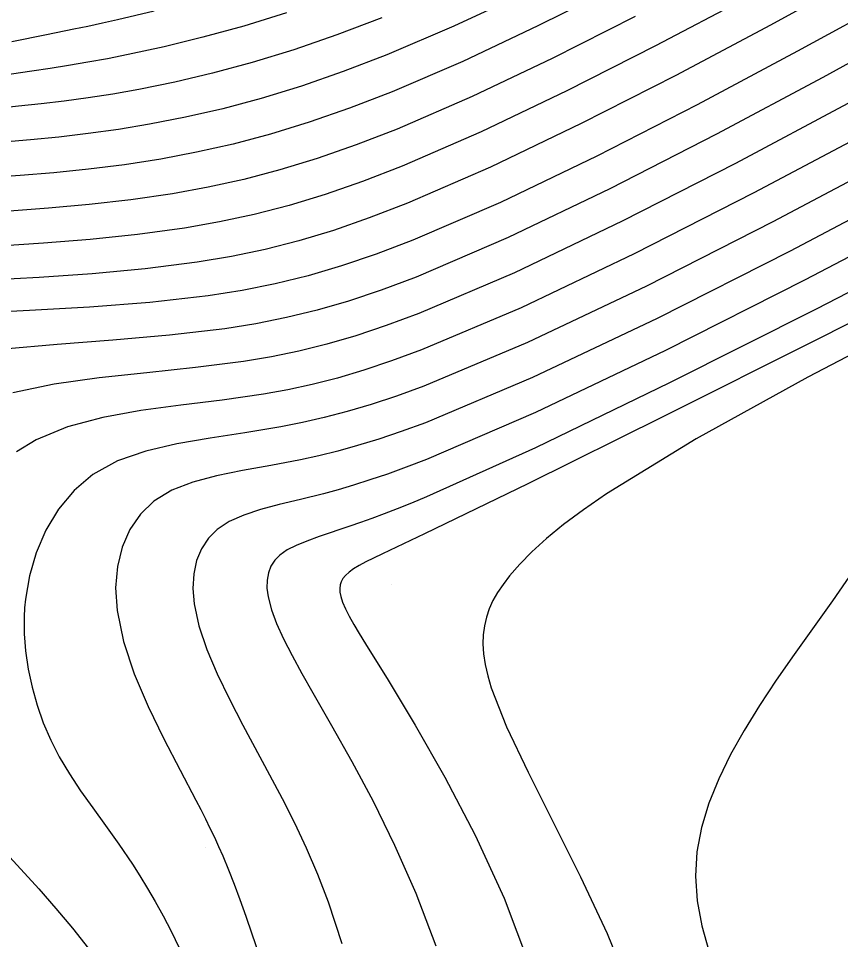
# Model space of a CAD drawing. Extents: x 2356077 to 2359823, y 225951 to 227822.
# Drawn here: x 2357088.7 to 2357157.1, y 227130.7 to 227207.4 of the extents above; entities that cross this region are included whole.
import ezdxf

# ---------------------------------------------------------------- set-up
doc = ezdxf.new("R2010")
doc.units = 0
for name, color, linetype in [('DTM Contours Major', 7, 'Continuous'), ('DTM Contours Minor', 7, 'Continuous'), ('PH Exist DTM Point', 7, 'Continuous')]:
    doc.layers.add(name, color=color, linetype=linetype)

msp = doc.modelspace()

# ---------------------------------------------------------------- linework, layer by layer
at = {"layer": 'DTM Contours Major'}
for points in [[(2357139.995, 227207.519), (2357133.087, 227204.029), (2357126.413, 227200.857), (2357120.173, 227198.155), (2357116.757, 227196.833), (2357113.518, 227195.707), (2357110.414, 227194.758), (2357107.4, 227193.965), (2357104.433, 227193.308), (2357101.468, 227192.768), (2357098.007, 227192.263), (2357094.552, 227191.866), (2357091.164, 227191.559), (2357087.906, 227191.321)], [(2357099.937, 227207.953), (2357096.895, 227207.239), (2357095.639, 227206.959), (2357094.43, 227206.699), (2357093.259, 227206.453), (2357090.997, 227205.991), (2357088.098, 227205.414)], [(2357157.696, 227200.271), (2357148.326, 227195.28), (2357138.908, 227190.472), (2357129.954, 227186.195), (2357121.975, 227182.798), (2357119.268, 227181.795), (2357116.733, 227180.953), (2357114.325, 227180.253), (2357111.997, 227179.676), (2357109.704, 227179.203), (2357107.398, 227178.813), (2357103.388, 227178.291), (2357099.336, 227177.861), (2357095.37, 227177.432), (2357091.614, 227176.909), (2357088.195, 227176.199)], [(2357167.243, 227189.454), (2357155.049, 227183.159), (2357142.851, 227177.015), (2357131.691, 227171.609), (2357122.609, 227167.526), (2357121.355, 227167.008), (2357120.185, 227166.541), (2357119.093, 227166.119), (2357118.076, 227165.739), (2357117.128, 227165.397), (2357116.245, 227165.088), (2357113.685, 227164.225), (2357112.646, 227163.856), (2357111.76, 227163.494), (2357111.019, 227163.114), (2357110.417, 227162.689), (2357109.992, 227162.253), (2357109.673, 227161.76), (2357109.458, 227161.21), (2357109.347, 227160.6), (2357109.339, 227159.931), (2357109.433, 227159.201), (2357109.708, 227158.145), (2357110.142, 227156.982), (2357110.72, 227155.709), (2357111.424, 227154.327), (2357112.24, 227152.833), (2357113.15, 227151.228), (2357114.71, 227148.516), (2357116.402, 227145.513), (2357118.173, 227142.197), (2357119.965, 227138.547), (2357121.724, 227134.542), (2357123.394, 227130.162)]]:
    msp.add_lwpolyline(points, dxfattribs=at)
at = {"layer": 'DTM Contours Minor'}
for points in [[(2357158.835, 227210.948), (2357151.252, 227206.808), (2357143.372, 227202.622), (2357135.502, 227198.609), (2357127.952, 227194.987), (2357121.027, 227191.977), (2357117.859, 227190.754), (2357114.869, 227189.721), (2357112, 227188.856), (2357109.194, 227188.14), (2357106.392, 227187.55), (2357103.537, 227187.066), (2357099.209, 227186.513), (2357094.781, 227186.104), (2357090.392, 227185.805), (2357086.179, 227185.577)], [(2357138.334, 227209.97), (2357131.894, 227206.734), (2357125.648, 227203.785), (2357119.746, 227201.243), (2357116.215, 227199.88), (2357112.856, 227198.715), (2357109.635, 227197.728), (2357106.523, 227196.901), (2357103.488, 227196.216), (2357100.497, 227195.653), (2357097.475, 227195.186), (2357094.497, 227194.812), (2357091.593, 227194.513), (2357088.792, 227194.274), (2357086.125, 227194.078)], [(2357161.444, 227208.995), (2357153.482, 227204.623), (2357145.141, 227200.167), (2357136.784, 227195.888), (2357128.774, 227192.042), (2357121.474, 227188.89), (2357118.422, 227187.73), (2357115.539, 227186.754), (2357112.761, 227185.941), (2357110.029, 227185.272), (2357107.28, 227184.725), (2357104.453, 227184.28), (2357099.591, 227183.728), (2357094.561, 227183.337), (2357089.567, 227183.047), (2357084.813, 227182.801)], [(2357149.085, 227208.992), (2357141.675, 227205.071), (2357134.289, 227201.322), (2357127.18, 227197.926), (2357120.6, 227195.068), (2357117.304, 227193.791), (2357114.188, 227192.708), (2357111.2, 227191.799), (2357108.287, 227191.042), (2357105.396, 227190.416), (2357102.475, 227189.9), (2357098.575, 227189.362), (2357094.633, 227188.951), (2357090.749, 227188.64), (2357087.02, 227188.406)], [(2357130.711, 227209.441), (2357124.885, 227206.71), (2357119.321, 227204.33), (2357115.682, 227202.933), (2357112.202, 227201.731), (2357108.867, 227200.708), (2357105.658, 227199.847), (2357102.562, 227199.132), (2357099.56, 227198.546), (2357096.978, 227198.123), (2357094.465, 227197.774), (2357092.026, 227197.487), (2357089.669, 227197.249), (2357087.401, 227197.047)], [(2357110.976, 227207.813), (2357107.413, 227206.721), (2357104.013, 227205.788), (2357100.796, 227205), (2357097.784, 227204.346), (2357096.067, 227204.01), (2357094.42, 227203.711), (2357092.829, 227203.442), (2357091.282, 227203.196), (2357089.764, 227202.967), (2357086.559, 227202.5)], [(2357118.899, 227207.415), (2357115.159, 227205.989), (2357111.563, 227204.753), (2357108.114, 227203.694), (2357104.812, 227202.799), (2357101.662, 227202.052), (2357098.665, 227201.442), (2357096.524, 227201.066), (2357094.462, 227200.748), (2357092.471, 227200.479), (2357090.544, 227200.248), (2357088.672, 227200.046), (2357086.847, 227199.862)], [(2357163.991, 227207.046), (2357155.612, 227202.445), (2357146.767, 227197.722), (2357137.887, 227193.178), (2357129.404, 227189.115), (2357121.751, 227185.835), (2357118.855, 227184.75), (2357116.13, 227183.839), (2357113.52, 227183.082), (2357110.97, 227182.458), (2357108.425, 227181.949), (2357105.831, 227181.533), (2357101.236, 227180.989), (2357096.522, 227180.575), (2357091.873, 227180.212), (2357087.473, 227179.817)], [(2357159.762, 227198.101), (2357149.861, 227192.841), (2357139.902, 227187.767), (2357130.483, 227183.276), (2357122.203, 227179.763), (2357119.712, 227178.845), (2357117.39, 227178.073), (2357115.199, 227177.429), (2357113.102, 227176.896), (2357111.063, 227176.456), (2357109.042, 227176.091), (2357105.597, 227175.592), (2357102.172, 227175.165), (2357098.841, 227174.714), (2357095.675, 227174.144), (2357092.748, 227173.362), (2357090.133, 227172.271), (2357088.5, 227171.274)], [(2357161.864, 227195.945), (2357151.436, 227190.423), (2357140.926, 227185.086), (2357131.019, 227180.38), (2357122.399, 227176.751), (2357120.123, 227175.923), (2357118.002, 227175.221), (2357116.008, 227174.629), (2357114.111, 227174.133), (2357112.283, 227173.717), (2357110.495, 227173.365), (2357107.507, 227172.869), (2357104.604, 227172.425), (2357101.835, 227171.944), (2357099.253, 227171.338), (2357096.91, 227170.526), (2357094.85, 227169.394), (2357093.285, 227168.079), (2357091.983, 227166.513), (2357090.935, 227164.761), (2357090.133, 227162.885), (2357089.57, 227160.949), (2357089.236, 227159.017), (2357089.167, 227158.285), (2357089.128, 227157.562), (2357089.119, 227156.846), (2357089.137, 227156.135), (2357089.18, 227155.429), (2357089.246, 227154.725), (2357089.465, 227153.202), (2357089.785, 227151.69), (2357090.204, 227150.196), (2357090.723, 227148.726), (2357091.34, 227147.286), (2357092.056, 227145.883), (2357092.898, 227144.468), (2357093.829, 227143.066), (2357094.833, 227141.647), (2357095.896, 227140.177), (2357097.002, 227138.626), (2357098.135, 227136.96), (2357098.766, 227135.982), (2357099.402, 227134.946), (2357100.045, 227133.842), (2357100.697, 227132.657), (2357101.36, 227131.379), (2357102.035, 227129.996)], [(2357163.873, 227193.782), (2357152.896, 227187.995), (2357141.824, 227182.389), (2357131.441, 227177.461), (2357122.53, 227173.708), (2357120.517, 227172.973), (2357118.643, 227172.342), (2357116.886, 227171.803), (2357115.227, 227171.345), (2357113.647, 227170.954), (2357112.127, 227170.62), (2357109.649, 227170.145), (2357107.312, 227169.726), (2357105.144, 227169.289), (2357103.172, 227168.765), (2357101.422, 227168.081), (2357099.923, 227167.166), (2357098.813, 227166.104), (2357097.933, 227164.827), (2357097.29, 227163.359), (2357096.892, 227161.73), (2357096.745, 227159.964), (2357096.858, 227158.09), (2357097.396, 227155.497), (2357098.294, 227152.815), (2357099.45, 227150.099), (2357100.759, 227147.405), (2357102.119, 227144.785), (2357103.427, 227142.295), (2357103.832, 227141.507), (2357104.221, 227140.733), (2357104.597, 227139.967), (2357104.96, 227139.201), (2357105.313, 227138.429), (2357105.657, 227137.645), (2357106.133, 227136.498), (2357106.605, 227135.294), (2357107.082, 227134.016), (2357107.574, 227132.645), (2357108.09, 227131.161), (2357108.64, 227129.547)], [(2357165.703, 227191.645), (2357154.142, 227185.605), (2357142.504, 227179.73), (2357131.691, 227174.562), (2357122.604, 227170.643), (2357120.927, 227170.001), (2357119.365, 227169.438), (2357117.907, 227168.944), (2357116.541, 227168.512), (2357115.256, 227168.134), (2357114.041, 227167.801), (2357112.117, 227167.315), (2357110.367, 227166.889), (2357108.795, 227166.474), (2357107.405, 227166.024), (2357106.204, 227165.49), (2357105.196, 227164.826), (2357104.462, 227164.089), (2357103.889, 227163.219), (2357103.481, 227162.227), (2357103.241, 227161.123), (2357103.173, 227159.917), (2357103.278, 227158.62), (2357103.678, 227156.789), (2357104.335, 227154.842), (2357105.196, 227152.803), (2357106.21, 227150.695), (2357107.326, 227148.544), (2357109.551, 227144.409), (2357110.597, 227142.426), (2357111.619, 227140.4), (2357112.605, 227138.308), (2357113.543, 227136.127), (2357114.422, 227133.833), (2357115.559, 227130.355)], [(2357168.044, 227187.149), (2357155.087, 227180.607), (2357142.343, 227174.225), (2357131.048, 227168.631), (2357122.438, 227164.451), (2357118.957, 227162.803), (2357118.212, 227162.443), (2357117.566, 227162.117), (2357117.013, 227161.816), (2357116.549, 227161.533), (2357116.17, 227161.259), (2357115.87, 227160.986), (2357115.665, 227160.736), (2357115.519, 227160.476), (2357115.429, 227160.201), (2357115.393, 227159.909), (2357115.409, 227159.594), (2357115.475, 227159.254), (2357115.634, 227158.759), (2357115.872, 227158.207), (2357116.185, 227157.592), (2357116.569, 227156.908), (2357117.019, 227156.15), (2357117.532, 227155.313), (2357119.418, 227152.273), (2357121.679, 227148.543), (2357124.151, 227144.212), (2357126.669, 227139.374), (2357129.069, 227134.117), (2357131.19, 227128.534)], [(2357164.612, 227182.854), (2357154.352, 227177.505), (2357145.069, 227172.374), (2357137.609, 227167.801), (2357135.68, 227166.467), (2357134.017, 227165.222), (2357132.595, 227164.057), (2357131.39, 227162.962), (2357130.374, 227161.929), (2357129.525, 227160.949), (2357128.992, 227160.254), (2357128.534, 227159.573), (2357128.15, 227158.897), (2357127.84, 227158.215), (2357127.602, 227157.519), (2357127.436, 227156.799), (2357127.342, 227156.064), (2357127.319, 227155.29), (2357127.37, 227154.467), (2357127.499, 227153.589), (2357127.709, 227152.648), (2357128.004, 227151.636), (2357129.278, 227148.382), (2357131.065, 227144.606), (2357133.181, 227140.41), (2357135.438, 227135.899), (2357137.649, 227131.176), (2357139.627, 227126.345)], [(2357158.079, 227161.296), (2357156.404, 227158.893), (2357153.214, 227154.403), (2357151.728, 227152.268), (2357150.335, 227150.175), (2357149.051, 227148.101), (2357147.921, 227146.08), (2357146.936, 227144.056), (2357146.123, 227142.032), (2357145.511, 227140.008), (2357145.126, 227137.986), (2357144.996, 227135.969), (2357145.143, 227133.906), (2357145.535, 227131.838), (2357146.12, 227129.754)], [(2357087.622, 227137.866), (2357090.34, 227134.895), (2357091.77, 227133.274), (2357093.147, 227131.632), (2357094.477, 227129.928)]]:
    msp.add_lwpolyline(points, dxfattribs=at)
at = {"layer": 'PH Exist DTM Point'}
for p, q in [((2357119.683, 227160.23), (2357119.683, 227160.23)), ((2357104.195, 227138.323), (2357104.195, 227138.323))]:
    msp.add_line(p, q, dxfattribs=at)

doc.saveas('drawing.dxf')
